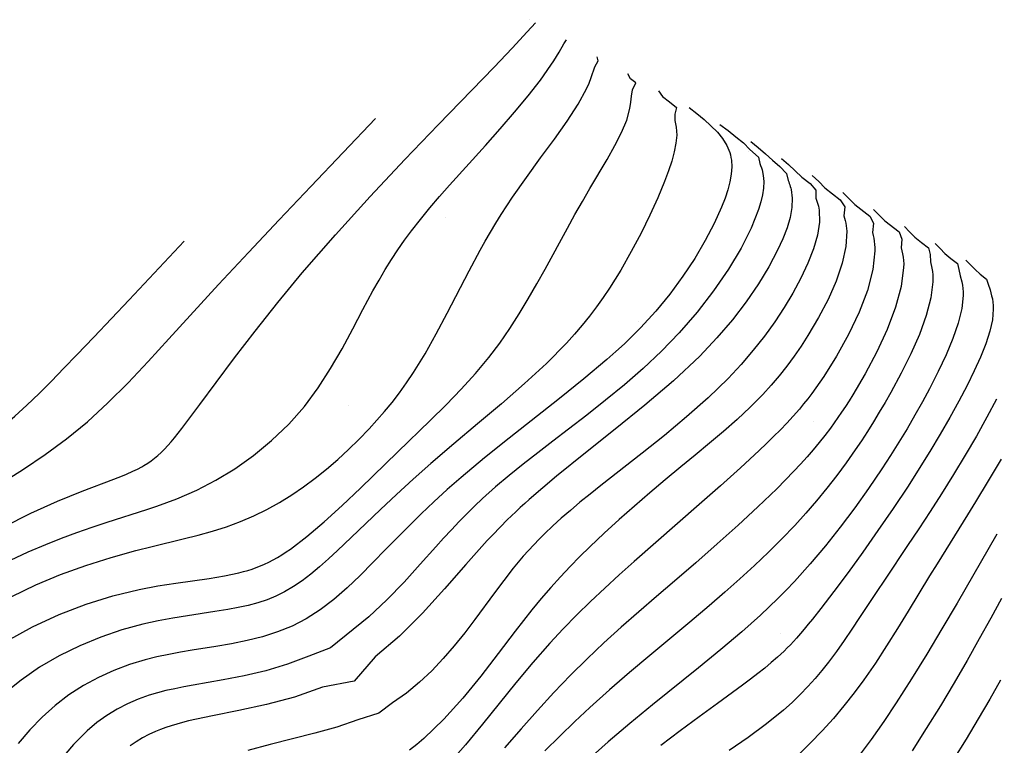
# Model space of a CAD drawing. Extents: x 2356077 to 2359823, y 225951 to 227822.
# Drawn here: x 2356540.3 to 2356629.3, y 227756.1 to 227822.3 of the extents above; entities that cross this region are included whole.
import ezdxf

# ---------------------------------------------------------------- set-up
doc = ezdxf.new("R2010")
doc.units = 0
for name, color, linetype in [('DTM Contours Major', 7, 'Continuous'), ('DTM Contours Minor', 7, 'Continuous'), ('PH Exist DTM Point', 7, 'Continuous')]:
    doc.layers.add(name, color=color, linetype=linetype)

msp = doc.modelspace()

# ---------------------------------------------------------------- linework, layer by layer
at = {"layer": 'DTM Contours Major'}
for points in [[(2356539.192, 227765.66), (2356541.512, 227766.949), (2356543.926, 227768.063), (2356546.383, 227768.999), (2356548.83, 227769.76), (2356551.217, 227770.344), (2356552.918, 227770.668), (2356554.551, 227770.924), (2356557.596, 227771.351), (2356558.995, 227771.58), (2356560.306, 227771.859), (2356560.713, 227771.965), (2356561.112, 227772.081), (2356561.502, 227772.207), (2356561.887, 227772.344), (2356562.266, 227772.493), (2356562.641, 227772.656), (2356563.033, 227772.843), (2356563.423, 227773.046), (2356563.813, 227773.266), (2356564.205, 227773.502), (2356564.6, 227773.756), (2356564.999, 227774.027), (2356566.506, 227775.164), (2356568.082, 227776.496), (2356569.712, 227777.98), (2356571.382, 227779.569), (2356574.789, 227782.884), (2356577.745, 227785.741), (2356579.178, 227787.158), (2356580.557, 227788.579), (2356581.863, 227790.013), (2356583.08, 227791.468), (2356584.073, 227792.78), (2356584.993, 227794.111), (2356585.854, 227795.457), (2356586.667, 227796.811), (2356587.444, 227798.17), (2356588.199, 227799.529), (2356590.244, 227803.266), (2356590.919, 227804.485), (2356591.594, 227805.684), (2356592.273, 227806.858), (2356593.851, 227809.52), (2356594.56, 227810.774), (2356595.167, 227811.968), (2356595.634, 227813.092), (2356595.927, 227814.141), (2356596.004, 227814.713), (2356596.087, 227815.282), (2356596.178, 227815.849), (2356596.477, 227816.477), (2356595.976, 227816.857), (2356595.738, 227817.317)], [(2356609.734, 227809.592), (2356610.374, 227809.04), (2356610.995, 227808.479), (2356611.593, 227807.901), (2356612.365, 227807.314), (2356612.867, 227806.701), (2356612.876, 227805.984), (2356612.943, 227805.808), (2356613.002, 227805.629), (2356613.054, 227805.446), (2356613.098, 227805.26), (2356613.134, 227805.071), (2356613.163, 227804.878), (2356613.188, 227803.788), (2356613.013, 227802.61), (2356612.661, 227801.359), (2356612.153, 227800.049), (2356611.512, 227798.697), (2356610.762, 227797.316), (2356609.983, 227796.024), (2356609.127, 227794.726), (2356608.19, 227793.426), (2356607.172, 227792.131), (2356606.07, 227790.844), (2356604.882, 227789.571), (2356603.045, 227787.788), (2356601.088, 227786.053), (2356599.072, 227784.378), (2356597.056, 227782.772), (2356593.27, 227779.813), (2356592.293, 227779.034), (2356591.371, 227778.281), (2356590.502, 227777.55), (2356589.679, 227776.834), (2356588.899, 227776.126), (2356588.158, 227775.421), (2356587.654, 227774.918), (2356587.164, 227774.41), (2356586.686, 227773.895), (2356586.217, 227773.368), (2356585.755, 227772.827), (2356585.296, 227772.269), (2356584.44, 227771.173), (2356583.578, 227770.023), (2356581.803, 227767.622), (2356580.874, 227766.403), (2356579.905, 227765.194), (2356578.918, 227764.045), (2356577.875, 227762.937), (2356576.765, 227761.887), (2356575.579, 227760.91), (2356574.305, 227760.024), (2356573.054, 227759.088), (2356571.139, 227758.459), (2356569.225, 227757.809), (2356567.228, 227757.251), (2356563.142, 227756.23), (2356561.129, 227755.677)], [(2356528.49, 227776.362), (2356529.112, 227777.038), (2356529.741, 227777.711), (2356530.383, 227778.379), (2356531.045, 227779.039), (2356531.735, 227779.689), (2356532.459, 227780.326), (2356533.425, 227781.11), (2356534.443, 227781.884), (2356536.586, 227783.46), (2356537.687, 227784.292), (2356538.789, 227785.173), (2356539.894, 227786.122), (2356540.996, 227787.131), (2356542.104, 227788.198), (2356543.224, 227789.319), (2356544.365, 227790.49), (2356545.534, 227791.709), (2356547.074, 227793.326), (2356550.292, 227796.726), (2356555.313, 227802.063)], [(2356623.73, 227801.867), (2356624.184, 227801.414), (2356624.626, 227800.953), (2356625.169, 227800.495), (2356625.767, 227800.041), (2356625.908, 227799.496), (2356626.012, 227798.91), (2356626.165, 227798.354), (2356626.223, 227798.064), (2356626.264, 227797.764), (2356626.286, 227797.453), (2356626.29, 227797.131), (2356626.165, 227795.925), (2356625.845, 227794.604), (2356625.361, 227793.191), (2356624.742, 227791.709), (2356624.021, 227790.182), (2356623.226, 227788.632), (2356622.571, 227787.419), (2356621.89, 227786.205), (2356621.181, 227784.989), (2356620.443, 227783.771), (2356619.676, 227782.55), (2356618.878, 227781.323), (2356617.675, 227779.548), (2356616.413, 227777.777), (2356615.099, 227776.028), (2356613.741, 227774.318), (2356612.345, 227772.663), (2356610.918, 227771.08), (2356610.162, 227770.287), (2356609.395, 227769.512), (2356608.614, 227768.751), (2356607.813, 227767.999), (2356606.989, 227767.25), (2356606.138, 227766.499), (2356604.208, 227764.864), (2356602.178, 227763.203), (2356597.993, 227759.834), (2356595.929, 227758.141), (2356593.943, 227756.453), (2356592.797, 227755.437)], [(2356629.769, 227769.523), (2356628.806, 227767.73), (2356627.761, 227765.837), (2356626.642, 227763.863), (2356625.457, 227761.829), (2356624.216, 227759.757), (2356622.927, 227757.668), (2356621.638, 227755.641)]]:
    msp.add_lwpolyline(points, dxfattribs=at)
at = {"layer": 'DTM Contours Minor'}
for points in [[(2356538.876, 227776.037), (2356541.356, 227777.293), (2356543.775, 227778.371), (2356546.029, 227779.284), (2356548.906, 227780.39), (2356549.704, 227780.706), (2356550.071, 227780.857), (2356550.644, 227781.108), (2356551.07, 227781.311), (2356551.468, 227781.519), (2356551.658, 227781.627), (2356551.995, 227781.833), (2356552.318, 227782.053), (2356552.629, 227782.289), (2356552.933, 227782.544), (2356553.234, 227782.822), (2356553.535, 227783.124), (2356553.83, 227783.444), (2356554.132, 227783.792), (2356554.444, 227784.168), (2356554.769, 227784.576), (2356555.11, 227785.015), (2356555.47, 227785.488), (2356556.741, 227787.188), (2356558.222, 227789.183), (2356559.906, 227791.426), (2356561.782, 227793.87), (2356563.843, 227796.469), (2356566.081, 227799.176), (2356569.109, 227802.656), (2356572.269, 227806.13), (2356575.426, 227809.497), (2356578.448, 227812.652), (2356583.548, 227817.922), (2356585.197, 227819.65), (2356586.573, 227821.12), (2356587.341, 227821.952)], [(2356539.49, 227772.999), (2356541.105, 227773.766), (2356542.714, 227774.451), (2356544.135, 227775.009), (2356545.541, 227775.526), (2356546.931, 227776.01), (2356548.307, 227776.468), (2356551.926, 227777.639), (2356552.833, 227777.943), (2356553.739, 227778.262), (2356554.647, 227778.605), (2356555.559, 227778.981), (2356556.48, 227779.396), (2356558.206, 227780.29), (2356559.936, 227781.344), (2356561.639, 227782.549), (2356563.284, 227783.9), (2356564.839, 227785.389), (2356566.274, 227787.011), (2356567.528, 227788.695), (2356568.664, 227790.459), (2356569.706, 227792.263), (2356570.68, 227794.07), (2356571.609, 227795.841), (2356572.518, 227797.539), (2356573.072, 227798.524), (2356573.633, 227799.472), (2356574.203, 227800.388), (2356574.788, 227801.278), (2356575.39, 227802.146), (2356576.015, 227802.997), (2356576.836, 227804.05), (2356577.694, 227805.091), (2356578.586, 227806.127), (2356579.506, 227807.165), (2356582.77, 227810.779), (2356584.118, 227812.301), (2356585.425, 227813.819), (2356586.655, 227815.309), (2356587.77, 227816.746), (2356588.736, 227818.108), (2356588.997, 227818.505), (2356589.243, 227818.895), (2356589.477, 227819.278), (2356589.923, 227820.033), (2356590.14, 227820.407)], [(2356539.607, 227769.711), (2356541.794, 227770.76), (2356544.06, 227771.7), (2356546.361, 227772.533), (2356548.657, 227773.262), (2356550.906, 227773.891), (2356552.391, 227774.265), (2356555.236, 227774.946), (2356556.596, 227775.287), (2356557.913, 227775.652), (2356559.189, 227776.056), (2356560.453, 227776.527), (2356561.675, 227777.055), (2356562.857, 227777.638), (2356564.001, 227778.273), (2356565.112, 227778.957), (2356566.19, 227779.686), (2356567.258, 227780.475), (2356568.297, 227781.306), (2356569.307, 227782.175), (2356570.289, 227783.079), (2356571.243, 227784.015), (2356572.171, 227784.981), (2356572.882, 227785.758), (2356573.578, 227786.558), (2356574.258, 227787.385), (2356574.924, 227788.247), (2356575.576, 227789.149), (2356576.215, 227790.097), (2356577.261, 227791.803), (2356578.28, 227793.62), (2356579.281, 227795.51), (2356581.272, 227799.356), (2356582.283, 227801.236), (2356582.75, 227802.07), (2356583.224, 227802.889), (2356583.708, 227803.697), (2356584.203, 227804.496), (2356584.711, 227805.287), (2356585.234, 227806.075), (2356586.498, 227807.879), (2356587.793, 227809.649), (2356589.052, 227811.363), (2356590.213, 227812.999), (2356591.21, 227814.533), (2356591.98, 227815.945), (2356592.21, 227816.466), (2356592.401, 227816.968), (2356592.722, 227817.94), (2356593.05, 227818.498), (2356592.939, 227818.862)], [(2356598.537, 227815.772), (2356598.897, 227815.248), (2356599.522, 227814.745), (2356600.183, 227814.243), (2356600.017, 227813.645), (2356600.026, 227813.043), (2356600.153, 227812.436), (2356600.191, 227811.732), (2356600.127, 227810.986), (2356599.973, 227810.194), (2356599.739, 227809.353), (2356599.437, 227808.461), (2356599.077, 227807.515), (2356598.46, 227806.025), (2356597.746, 227804.441), (2356596.943, 227802.796), (2356596.057, 227801.118), (2356595.094, 227799.44), (2356594.061, 227797.79), (2356593.48, 227796.928), (2356592.877, 227796.08), (2356592.246, 227795.244), (2356591.582, 227794.415), (2356590.88, 227793.592), (2356590.137, 227792.771), (2356588.318, 227790.934), (2356586.325, 227789.098), (2356584.216, 227787.265), (2356582.05, 227785.438), (2356579.886, 227783.621), (2356577.784, 227781.819), (2356576.182, 227780.392), (2356574.657, 227778.99), (2356573.206, 227777.626), (2356570.523, 227775.068), (2356569.289, 227773.902), (2356568.457, 227773.132), (2356567.65, 227772.412), (2356566.858, 227771.748), (2356566.07, 227771.143), (2356565.278, 227770.602), (2356564.47, 227770.128), (2356563.68, 227769.743), (2356562.865, 227769.414), (2356562.022, 227769.135), (2356561.15, 227768.897), (2356560.245, 227768.693), (2356559.306, 227768.515), (2356558.121, 227768.323), (2356555.61, 227767.951), (2356554.291, 227767.74), (2356552.937, 227767.489), (2356551.552, 227767.182), (2356549.643, 227766.658), (2356547.716, 227766.002), (2356545.803, 227765.216), (2356543.934, 227764.299), (2356542.14, 227763.253), (2356540.453, 227762.077), (2356539.436, 227761.253)], [(2356601.336, 227814.227), (2356602.022, 227813.684), (2356602.688, 227813.136), (2356603.313, 227812.578), (2356603.906, 227811.996), (2356604.365, 227811.412), (2356604.751, 227810.793), (2356604.855, 227810.58), (2356604.945, 227810.363), (2356605.022, 227810.142), (2356605.085, 227809.916), (2356605.135, 227809.686), (2356605.172, 227809.451), (2356605.207, 227808.827), (2356605.161, 227808.167), (2356605.04, 227807.471), (2356604.849, 227806.738), (2356604.593, 227805.969), (2356604.278, 227805.161), (2356603.606, 227803.678), (2356602.786, 227802.114), (2356601.831, 227800.499), (2356600.753, 227798.868), (2356599.565, 227797.252), (2356598.28, 227795.685), (2356597.602, 227794.926), (2356596.902, 227794.183), (2356596.176, 227793.451), (2356595.423, 227792.727), (2356594.641, 227792.006), (2356593.828, 227791.283), (2356591.737, 227789.516), (2356589.515, 227787.726), (2356584.924, 227784.119), (2356582.679, 227782.324), (2356580.552, 227780.55), (2356579.282, 227779.434), (2356578.075, 227778.33), (2356576.923, 227777.236), (2356575.816, 227776.153), (2356574.746, 227775.078), (2356573.703, 227774.012), (2356572.518, 227772.793), (2356571.342, 227771.607), (2356570.16, 227770.477), (2356568.957, 227769.426), (2356567.718, 227768.479), (2356566.427, 227767.657), (2356565.143, 227767.008), (2356563.811, 227766.476), (2356562.44, 227766.041), (2356561.043, 227765.687), (2356559.631, 227765.394), (2356558.215, 227765.144), (2356556.055, 227764.8), (2356554.98, 227764.622), (2356553.908, 227764.427), (2356552.838, 227764.202), (2356551.771, 227763.938), (2356550.333, 227763.503), (2356548.908, 227762.97), (2356547.507, 227762.336), (2356546.14, 227761.595), (2356544.818, 227760.743), (2356543.551, 227759.775), (2356542.383, 227758.724), (2356541.266, 227757.569), (2356540.19, 227756.321)], [(2356526.827, 227769.243), (2356527.787, 227770.479), (2356528.765, 227771.704), (2356529.78, 227772.91), (2356530.85, 227774.086), (2356531.827, 227775.357), (2356533.229, 227776.308), (2356534.931, 227777.599), (2356536.767, 227778.836), (2356540.671, 227781.308), (2356542.657, 227782.624), (2356544.609, 227784.048), (2356546.514, 227785.623), (2356548.37, 227787.336), (2356550.206, 227789.172), (2356552.048, 227791.119), (2356553.924, 227793.163), (2356555.863, 227795.291), (2356558.456, 227798.108), (2356561.17, 227801.021), (2356563.981, 227804.011), (2356566.865, 227807.058), (2356572.754, 227813.249)], [(2356604.136, 227812.682), (2356604.876, 227812.136), (2356605.593, 227811.582), (2356606.263, 227811.012), (2356606.863, 227810.419), (2356607.652, 227809.732), (2356607.758, 227809.128), (2356607.838, 227808.946), (2356607.909, 227808.76), (2356607.969, 227808.571), (2356608.081, 227808.046), (2356608.124, 227807.492), (2356608.101, 227806.907), (2356608.014, 227806.29), (2356607.865, 227805.639), (2356607.659, 227804.952), (2356606.986, 227803.264), (2356606.058, 227801.434), (2356604.904, 227799.512), (2356603.557, 227797.55), (2356602.048, 227795.598), (2356600.408, 227793.708), (2356598.802, 227792.049), (2356597.134, 227790.48), (2356595.43, 227788.991), (2356593.712, 227787.577), (2356592.005, 227786.229), (2356590.333, 227784.941), (2356588.911, 227783.853), (2356587.534, 227782.793), (2356586.205, 227781.752), (2356584.923, 227780.717), (2356583.691, 227779.678), (2356582.509, 227778.623), (2356581.781, 227777.937), (2356581.067, 227777.237), (2356580.363, 227776.521), (2356579.662, 227775.785), (2356578.959, 227775.026), (2356578.246, 227774.241), (2356576.832, 227772.655), (2356575.352, 227771.022), (2356573.796, 227769.402), (2356572.151, 227767.855), (2356568.663, 227765.022), (2356566.68, 227764.279), (2356564.736, 227763.532), (2356562.76, 227762.944), (2356560.788, 227762.479), (2356558.861, 227762.102), (2356556.139, 227761.625), (2356555.288, 227761.47), (2356554.463, 227761.307), (2356553.662, 227761.131), (2356552.882, 227760.934), (2356552.121, 227760.71), (2356551.12, 227760.357), (2356550.147, 227759.938), (2356549.201, 227759.448), (2356548.278, 227758.878), (2356547.376, 227758.225), (2356546.493, 227757.479), (2356545.237, 227756.226), (2356544.015, 227754.799)], [(2356606.935, 227811.137), (2356607.624, 227810.587), (2356608.292, 227810.03), (2356608.918, 227809.459), (2356609.574, 227808.853), (2356610.195, 227808.233), (2356610.334, 227807.593), (2356610.393, 227807.459), (2356610.448, 227807.324), (2356610.497, 227807.187), (2356610.542, 227807.049), (2356610.581, 227806.908), (2356610.616, 227806.766), (2356610.715, 227805.973), (2356610.68, 227805.126), (2356610.519, 227804.228), (2356610.242, 227803.278), (2356609.86, 227802.279), (2356609.381, 227801.233), (2356608.588, 227799.735), (2356607.638, 227798.17), (2356606.531, 227796.555), (2356605.269, 227794.909), (2356603.856, 227793.251), (2356602.291, 227791.597), (2356599.888, 227789.336), (2356597.289, 227787.115), (2356594.586, 227784.93), (2356591.87, 227782.777), (2356589.231, 227780.65), (2356586.761, 227778.546), (2356586.345, 227778.173), (2356585.937, 227777.8), (2356585.536, 227777.426), (2356585.141, 227777.05), (2356584.752, 227776.672), (2356584.124, 227776.045), (2356583.403, 227775.299), (2356582.927, 227774.791), (2356580.981, 227772.621), (2356579.025, 227770.386), (2356577.02, 227768.177), (2356574.929, 227766.085), (2356572.714, 227764.199), (2356570.801, 227761.978), (2356567.91, 227761.435), (2356565.379, 227760.54), (2356562.818, 227759.856), (2356560.304, 227759.312), (2356557.912, 227758.839), (2356555.719, 227758.366), (2356555.175, 227758.23), (2356554.648, 227758.087), (2356554.14, 227757.936), (2356553.647, 227757.774), (2356553.17, 227757.6), (2356552.707, 227757.412), (2356552.102, 227757.133), (2356551.518, 227756.822), (2356550.951, 227756.477), (2356550.398, 227756.095)], [(2356612.533, 227808.047), (2356613.126, 227807.493), (2356613.701, 227806.929), (2356614.372, 227806.371), (2356615.097, 227805.821), (2356615.512, 227805.188), (2356615.421, 227804.378), (2356615.49, 227804.16), (2356615.549, 227803.937), (2356615.598, 227803.708), (2356615.636, 227803.474), (2356615.664, 227803.234), (2356615.682, 227802.988), (2356615.604, 227801.582), (2356615.266, 227800.049), (2356614.71, 227798.43), (2356613.977, 227796.768), (2356613.109, 227795.104), (2356612.147, 227793.479), (2356611.525, 227792.517), (2356610.881, 227791.583), (2356610.212, 227790.677), (2356609.516, 227789.797), (2356608.792, 227788.941), (2356608.035, 227788.108), (2356606.9, 227786.955), (2356605.706, 227785.835), (2356604.466, 227784.739), (2356603.189, 227783.659), (2356601.888, 227782.583), (2356600.573, 227781.504), (2356599.153, 227780.329), (2356597.738, 227779.139), (2356596.335, 227777.934), (2356594.952, 227776.715), (2356593.596, 227775.481), (2356592.277, 227774.233), (2356591.365, 227773.338), (2356590.471, 227772.429), (2356589.591, 227771.496), (2356588.72, 227770.534), (2356587.855, 227769.533), (2356586.992, 227768.487), (2356585.479, 227766.55), (2356583.94, 227764.518), (2356582.357, 227762.458), (2356580.712, 227760.436), (2356578.987, 227758.521), (2356577.164, 227756.778), (2356576.518, 227756.236), (2356575.856, 227755.72)], [(2356615.332, 227806.502), (2356615.886, 227805.957), (2356616.422, 227805.4), (2356617.795, 227804.352), (2356618.131, 227803.699), (2356618.018, 227802.843), (2356618.089, 227802.588), (2356618.148, 227802.326), (2356618.193, 227802.055), (2356618.226, 227801.776), (2356618.245, 227801.488), (2356618.252, 227801.192), (2356618.07, 227799.475), (2356617.568, 227797.583), (2356616.809, 227795.589), (2356615.853, 227793.569), (2356614.762, 227791.596), (2356613.598, 227789.744), (2356613.235, 227789.212), (2356612.87, 227788.696), (2356612.502, 227788.196), (2356612.13, 227787.71), (2356611.753, 227787.237), (2356611.37, 227786.775), (2356610.811, 227786.132), (2356610.236, 227785.503), (2356609.642, 227784.882), (2356609.025, 227784.261), (2356608.383, 227783.636), (2356607.713, 227783), (2356606.009, 227781.428), (2356604.174, 227779.78), (2356602.247, 227778.08), (2356598.278, 227774.608), (2356596.317, 227772.882), (2356594.962, 227771.674), (2356593.639, 227770.471), (2356592.346, 227769.261), (2356591.081, 227768.03), (2356589.841, 227766.766), (2356588.624, 227765.457), (2356587.074, 227763.68), (2356585.544, 227761.835), (2356582.49, 227758.062), (2356580.939, 227756.196), (2356579.352, 227754.383)], [(2356618.131, 227804.957), (2356618.648, 227804.435), (2356619.151, 227803.904), (2356620.466, 227802.905), (2356620.711, 227802.259), (2356620.642, 227801.461), (2356620.718, 227801.187), (2356620.778, 227800.904), (2356620.824, 227800.611), (2356620.854, 227800.308), (2356620.87, 227799.996), (2356620.869, 227799.672), (2356620.655, 227797.952), (2356620.133, 227796.048), (2356619.365, 227794.036), (2356618.416, 227791.987), (2356617.349, 227789.974), (2356616.229, 227788.071), (2356615.892, 227787.534), (2356615.556, 227787.012), (2356615.219, 227786.504), (2356614.88, 227786.008), (2356614.538, 227785.524), (2356614.192, 227785.048), (2356613.684, 227784.378), (2356613.163, 227783.719), (2356612.625, 227783.068), (2356612.065, 227782.42), (2356611.48, 227781.768), (2356610.867, 227781.11), (2356609.305, 227779.517), (2356607.597, 227777.87), (2356605.777, 227776.188), (2356603.877, 227774.487), (2356601.933, 227772.784), (2356599.976, 227771.095), (2356598.343, 227769.695), (2356596.729, 227768.304), (2356595.135, 227766.907), (2356593.566, 227765.489), (2356592.023, 227764.038), (2356590.509, 227762.538), (2356589.01, 227760.964), (2356587.522, 227759.331), (2356586.023, 227757.644), (2356584.491, 227755.908)], [(2356620.931, 227803.412), (2356621.412, 227802.922), (2356621.879, 227802.423), (2356622.494, 227801.946), (2356623.121, 227801.469), (2356623.27, 227800.857), (2356623.315, 227800.178), (2356623.443, 227799.61), (2356623.492, 227799.314), (2356623.525, 227799.009), (2356623.541, 227798.693), (2356623.54, 227798.366), (2356623.359, 227796.9), (2356622.931, 227795.287), (2356622.302, 227793.575), (2356621.522, 227791.808), (2356620.638, 227790.033), (2356619.698, 227788.297), (2356619.175, 227787.376), (2356618.648, 227786.478), (2356618.114, 227785.599), (2356617.574, 227784.739), (2356617.024, 227783.894), (2356616.463, 227783.061), (2356615.631, 227781.877), (2356614.769, 227780.711), (2356613.873, 227779.561), (2356612.94, 227778.423), (2356611.966, 227777.296), (2356610.947, 227776.177), (2356609.778, 227774.958), (2356608.553, 227773.742), (2356607.275, 227772.527), (2356605.946, 227771.31), (2356604.568, 227770.088), (2356603.144, 227768.858), (2356601.378, 227767.368), (2356597.735, 227764.333), (2356595.897, 227762.782), (2356594.074, 227761.206), (2356592.287, 227759.601), (2356590.907, 227758.309), (2356589.544, 227756.994), (2356588.184, 227755.654)], [(2356626.529, 227800.322), (2356626.958, 227799.904), (2356627.376, 227799.481), (2356627.838, 227799.049), (2356628.408, 227798.616), (2356628.554, 227798.136), (2356628.766, 227797.634), (2356628.8, 227797.358), (2356628.885, 227797.083), (2356628.952, 227796.8), (2356628.999, 227796.506), (2356629.027, 227796.201), (2356629.035, 227795.886), (2356628.952, 227794.915), (2356628.72, 227793.858), (2356628.358, 227792.721), (2356627.881, 227791.513), (2356627.308, 227790.244), (2356626.656, 227788.921), (2356625.899, 227787.479), (2356625.078, 227785.994), (2356624.2, 227784.473), (2356623.268, 227782.923), (2356622.289, 227781.35), (2356621.268, 227779.763), (2356619.912, 227777.723), (2356618.528, 227775.707), (2356617.147, 227773.751), (2356615.799, 227771.893), (2356614.515, 227770.169), (2356613.327, 227768.617), (2356612.549, 227767.63), (2356612.179, 227767.172), (2356611.817, 227766.736), (2356611.461, 227766.319), (2356611.108, 227765.92), (2356610.828, 227765.612), (2356610.546, 227765.313), (2356610.262, 227765.022), (2356609.974, 227764.737), (2356609.681, 227764.456), (2356609.38, 227764.18), (2356608.811, 227763.682), (2356608.212, 227763.185), (2356607.578, 227762.682), (2356606.908, 227762.169), (2356606.198, 227761.639), (2356603.899, 227759.957), (2356602.237, 227758.742), (2356600.508, 227757.461), (2356598.759, 227756.133)], [(2356629.336, 227787.67), (2356628.461, 227786.022), (2356627.502, 227784.313), (2356626.479, 227782.568), (2356625.41, 227780.809), (2356624.314, 227779.061), (2356623.279, 227777.454), (2356622.245, 227775.879), (2356621.222, 227774.34), (2356619.24, 227771.379), (2356618.299, 227769.963), (2356616.861, 227767.775), (2356616.162, 227766.724), (2356615.463, 227765.7), (2356614.755, 227764.703), (2356614.027, 227763.732), (2356613.424, 227762.972), (2356612.797, 227762.226), (2356612.14, 227761.493), (2356611.447, 227760.771), (2356610.712, 227760.058), (2356609.929, 227759.354), (2356608.382, 227758.093), (2356606.715, 227756.863), (2356604.986, 227755.671)], [(2356629.743, 227782.215), (2356628.582, 227780.246), (2356627.412, 227778.313), (2356626.694, 227777.148), (2356623.911, 227772.678), (2356623.232, 227771.575), (2356621.29, 227768.379), (2356620.311, 227766.782), (2356619.314, 227765.2), (2356618.289, 227763.641), (2356617.229, 227762.114), (2356616.349, 227760.921), (2356615.43, 227759.75), (2356614.463, 227758.597), (2356613.44, 227757.458), (2356612.349, 227756.329), (2356611.183, 227755.205)], [(2356629.358, 227775.381), (2356625.73, 227769.104), (2356624.359, 227766.76), (2356622.979, 227764.45), (2356621.589, 227762.192), (2356620.187, 227760.004), (2356619.054, 227758.315), (2356617.907, 227756.682), (2356616.739, 227755.103)], [(2356629.691, 227762.081), (2356628.707, 227760.353), (2356627.66, 227758.564), (2356626.552, 227756.72), (2356625.39, 227754.825)]]:
    msp.add_lwpolyline(points, dxfattribs=at)
at = {"layer": 'PH Exist DTM Point'}
for p, q in [((2356586.795, 227822.253), (2356586.795, 227822.253)), ((2356606.702, 227810.227), (2356606.702, 227810.227)), ((2356579.155, 227804.24), (2356579.155, 227804.24)), ((2356596.706, 227794.726), (2356596.706, 227794.726)), ((2356570.267, 227787.075), (2356570.267, 227787.075)), ((2356612.62, 227785.687), (2356612.62, 227785.687)), ((2356551.101, 227781.926), (2356551.101, 227781.926)), ((2356584.298, 227776.705), (2356584.298, 227776.705)), ((2356562.184, 227772.695), (2356562.184, 227772.695)), ((2356609.653, 227766.359), (2356609.653, 227766.359))]:
    msp.add_line(p, q, dxfattribs=at)

doc.saveas('drawing.dxf')
